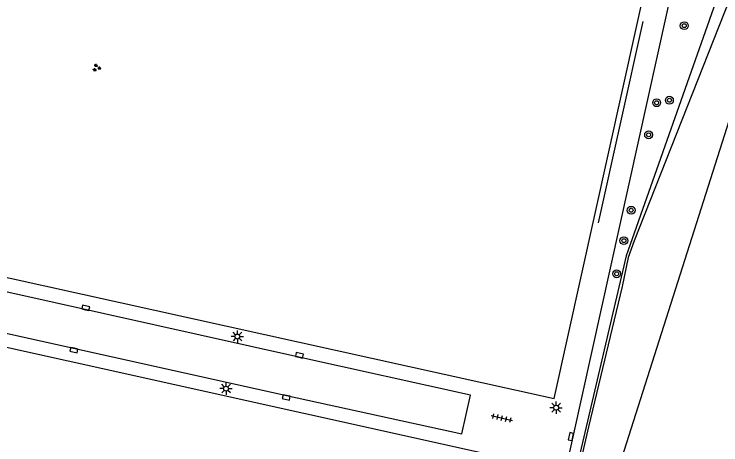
# Model space of a CAD drawing. Extents: x 128999 to 131010, y 395498 to 399007.
# Drawn here: x 129860.1 to 129932.1, y 397083.4 to 397127.3 of the extents above; entities that cross this region are included whole.
import ezdxf

# ---------------------------------------------------------------- set-up
doc = ezdxf.new("R2010")
doc.units = 0
for name, color, linetype in [('gg-afsc-hekwerk', 7, 'Continuous'), ('gg-knt-onverhard', 7, 'Continuous'), ('gg-knt-trap', 7, 'Continuous'), ('gg-knt-verharding', 7, 'Continuous'), ('gt-symb-boom', 7, 'Continuous'), ('gt-symb-groenvak', 7, 'Continuous'), ('gt-symb-kolk', 7, 'Continuous'), ('gt-symb-lichtmast', 7, 'Continuous'), ('gt-symb-tegel verharding', 7, 'Continuous')]:
    doc.layers.add(name, color=color, linetype=linetype)

# ---------------------------------------------------------------- blocks, each defined once
blk = doc.blocks.new('gt0-KOLK')
at = {"layer": 'gt-symb-kolk'}
blk.add_lwpolyline([(0, 0), (0.375, 0), (0.375, 0.4), (-0.375, 0.4), (-0.375, 0), (0, 0)], dxfattribs=at)
blk = doc.blocks.new('gt0-TEG1')
at = {"layer": 'gt-symb-tegel verharding'}
for p, q in [((-1.125, 0), (1.125, 0)), ((-0.9, -0.25), (-0.9, 0.25)), ((-0.45, -0.25), (-0.45, 0.25)), ((0, -0.25), (0, 0.25)), ((0.45, -0.25), (0.45, 0.25)), ((0.9, -0.25), (0.9, 0.25))]:
    blk.add_line(p, q, dxfattribs=at)
blk = doc.blocks.new('gt0-LMAST')
at = {"layer": 'gt-symb-lichtmast'}
for p, q in [((-0.182, 0.173), (-0.447, 0.438)), ((-0.005, 0.246), (-0.005, 0.621)), ((0.172, 0.173), (0.437, 0.438)), ((-0.255, -0.004), (-0.63, -0.004)), ((-0.182, -0.181), (-0.447, -0.446)), ((-0.005, -0.254), (-0.005, -0.629)), ((0.437, -0.446), (0.172, -0.181)), ((0.245, -0.004), (0.62, -0.004))]:
    blk.add_line(p, q, dxfattribs=at)
blk.add_circle((-0.005, -0.004), 0.25, dxfattribs=at)
blk = doc.blocks.new('gt0-BOOM')
at = {"layer": 'gt-symb-boom'}
for radius in [0.4, 0.2]:
    blk.add_circle((0, 0), radius, dxfattribs=at)
blk = doc.blocks.new('gt0-GRVAK')
at = {"layer": 'gt-symb-groenvak'}
for p, q in [((-0.11, 0.189), (-0.228, 0.24)), ((-0.182, 0.153), (0.088, 0.153)), ((-0.091, 0.211), (-0.156, 0.322)), ((-0.047, 0.214), (-0.047, 0.393)), ((-0.004, 0.211), (0.061, 0.322)), ((0.015, 0.189), (0.133, 0.24)), ((0.262, -0.052), (0.197, 0.059)), ((0.305, -0.049), (0.305, 0.13)), ((0.349, -0.052), (0.414, 0.059)), ((-0.245, -0.228), (-0.363, -0.177)), ((-0.318, -0.264), (-0.047, -0.264)), ((-0.226, -0.206), (-0.291, -0.095)), ((-0.183, -0.203), (-0.183, -0.024)), ((-0.139, -0.206), (-0.074, -0.095)), ((-0.12, -0.228), (-0.002, -0.177)), ((0.243, -0.074), (0.125, -0.023)), ((0.17, -0.11), (0.441, -0.11)), ((0.368, -0.074), (0.486, -0.023))]:
    blk.add_line(p, q, dxfattribs=at)

msp = doc.modelspace()

# ---------------------------------------------------------------- linework, layer by layer
at = {"layer": 'gg-afsc-hekwerk'}
msp.add_line((129919.603, 397106.001), (129924.151, 397126.532), dxfattribs=at)
msp.add_lwpolyline([(129939.361, 397150.742), (129922.427, 397102.632), (129910.428, 397051.369), (129906.823, 397033.216)], dxfattribs=at)
at = {"layer": 'gg-knt-onverhard'}
for points in [[(129974.08, 397232.71), (129968.9, 397218.55), (129953.31, 397174.69), (129937.65, 397131.44), (129914.34, 397058.05), (129911.742, 397046.067), (129911.742, 397043.924)], [(129940.47, 397147.89), (129923.223, 397104.152), (129922.634, 397102.477), (129921.99, 397099.495), (129918.567, 397085.192), (129913.378, 397062.642), (129910.341, 397049.719), (129908.759, 397040.938), (129907.577, 397035.644), (129907.52, 397034.53), (129907.216, 397033.128)]]:
    msp.add_lwpolyline(points, dxfattribs=at)
at = {"layer": 'gg-knt-trap'}
msp.add_lwpolyline([(129826.996, 397106.06), (129826.081, 397102.121), (129887.822, 397088.391), (129905.681, 397084.47), (129906.568, 397088.424), (129889.075, 397092.297), (129844.406, 397102.242), (129826.996, 397106.06)], dxfattribs=at)
at = {"layer": 'gg-knt-verharding'}
for points in [[(129915.077, 397088.076), (129927.618, 397144.699), (129831.556, 397166.025), (129818.948, 397109.345), (129915.077, 397088.076)], [(129930.303, 397144.394), (129916.982, 397084.165), (129905.082, 397030.787), (129906.634, 397030.445)], [(129817.519, 397102.597), (129913.579, 397081.258), (129900.956, 397024.603), (129804.907, 397046.009), (129817.519, 397102.597)]]:
    msp.add_lwpolyline(points, dxfattribs=at)

# ---------------------------------------------------------------- block references
at = {"layer": 'gt-symb-boom'}
for p in [(129928.332, 397126.094), (129925.517, 397118.239), (129926.819, 397118.492), (129924.701, 397114.968), (129922.922, 397107.277), (129922.181, 397104.176), (129921.445, 397100.802)]:
    msp.add_blockref('gt0-BOOM', p, dxfattribs=at)
at = {"layer": 'gt-symb-groenvak'}
msp.add_blockref('gt0-GRVAK', (129868.452, 397121.801), dxfattribs=at)
at = {"layer": 'gt-symb-kolk'}
for p, rotation in [((129867.316, 397097.14), -12.535023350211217), ((129866.192, 397093.211), 167.46497664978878), ((129889.075, 397092.297), -12.535023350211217), ((129887.822, 397088.391), 167.46497664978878), ((129916.982, 397084.165), 77.52092819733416)]:
    msp.add_blockref('gt0-KOLK', p, dxfattribs=dict(at, rotation=rotation))
at = {"layer": 'gt-symb-lichtmast'}
for p in [(129882.804, 397094.404), (129881.652, 397089.098), (129915.282, 397087.158)]:
    msp.add_blockref('gt0-LMAST', p, dxfattribs=at)
at = {"layer": 'gt-symb-tegel verharding', "rotation": -12.590950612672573}
msp.add_blockref('gt0-TEG1', (129909.749, 397086.102), dxfattribs=at)

doc.saveas('drawing.dxf')
